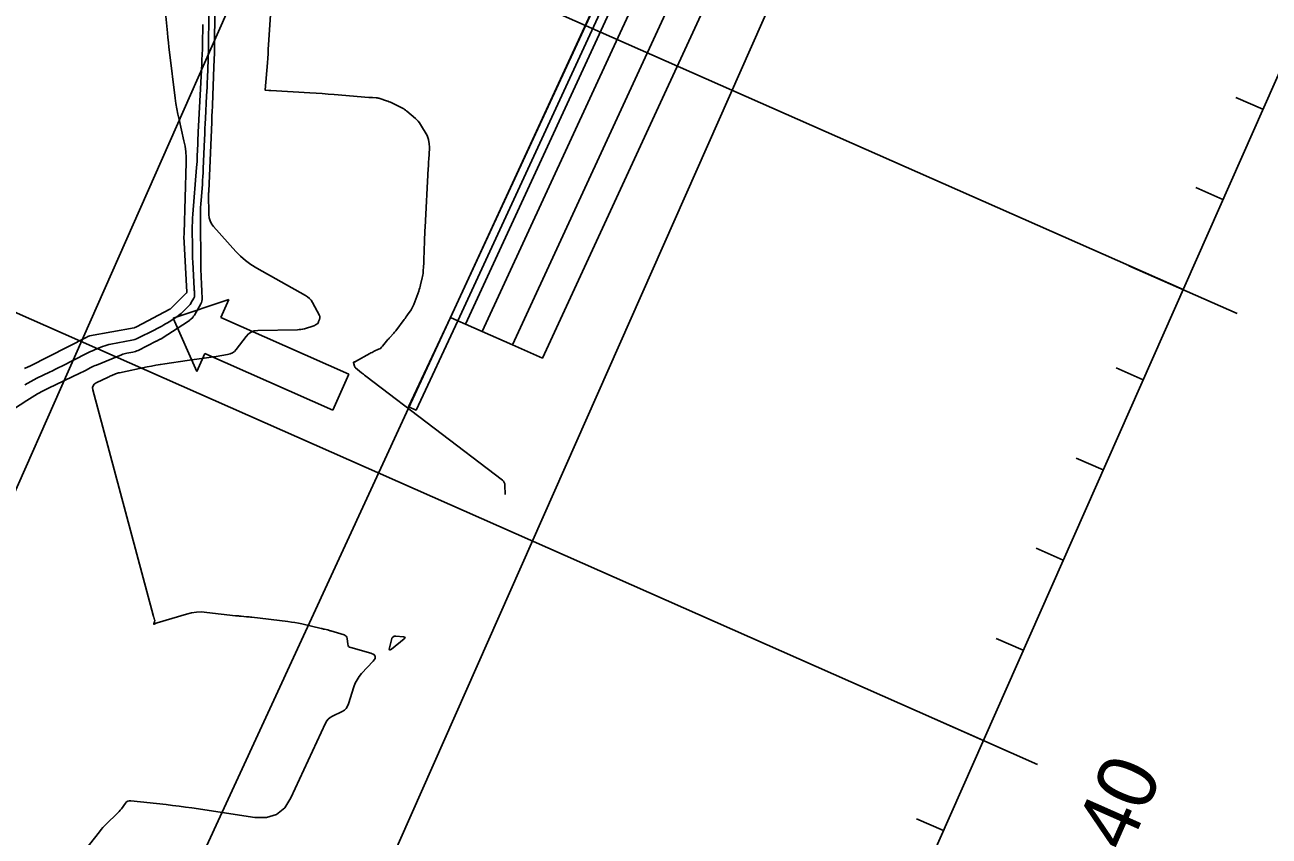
# Model space of a CAD drawing. Extents: x 658976 to 668726, y 639543 to 647196.
# Drawn here: x 662816.3 to 662942.4, y 642969.7 to 643051.9 of the extents above; entities that cross this region are included whole.
import ezdxf

# ---------------------------------------------------------------- set-up
doc = ezdxf.new("R2010")
doc.units = 0
for name, color, linetype in [('Ex_Major Contours', 7, 'Continuous'), ('Ex_Minor Contours', 7, 'Continuous'), ('R_Axis', 7, 'Continuous'), ('R_Axis Annot', 7, 'Continuous'), ('R_Exist Surface', 7, 'Continuous'), ('R_Fin Surface', 7, 'Continuous'), ('R_Grid', 7, 'Continuous'), ('R_MOT', 7, 'Continuous'), ('R_Proposed Const Limits', 7, 'Continuous'), ('R_Sub Surface', 7, 'Continuous')]:
    doc.layers.add(name, color=color, linetype=linetype)

msp = doc.modelspace()

# ---------------------------------------------------------------- linework, layer by layer
at = {"layer": 'Ex_Major Contours'}
msp.add_lwpolyline([(662864.96, 643004.31), (662864.94, 643005.24), (662864.93, 643005.39), (662864.88, 643005.52), (662864.8, 643005.64), (662864.69, 643005.74), (662850.83, 643016.32), (662850.72, 643016.4), (662850.61, 643016.49), (662850.5, 643016.57), (662850.4, 643016.65), (662849.78, 643017.15), (662849.77, 643017.16), (662849.76, 643017.17), (662849.75, 643017.18), (662849.74, 643017.2), (662849.72, 643017.26), (662849.72, 643017.28), (662849.71, 643017.29), (662849.7, 643017.31), (662849.7, 643017.33), (662849.58, 643017.69), (662849.58, 643017.71), (662849.58, 643017.72), (662849.6, 643017.73), (662849.62, 643017.74), (662849.71, 643017.75), (662849.73, 643017.75), (662849.75, 643017.76), (662849.78, 643017.77), (662849.8, 643017.78), (662851.25, 643018.6), (662851.36, 643018.66), (662851.47, 643018.72), (662851.58, 643018.78), (662851.69, 643018.83), (662852.14, 643019.03), (662852.25, 643019.09), (662852.35, 643019.16), (662852.44, 643019.24), (662852.53, 643019.33), (662853.09, 643020.01), (662853.16, 643020.08), (662853.22, 643020.16), (662853.29, 643020.23), (662853.36, 643020.3), (662853.62, 643020.6), (662853.69, 643020.67), (662853.75, 643020.75), (662853.81, 643020.82), (662853.87, 643020.9), (662854.73, 643022.04), (662854.82, 643022.16), (662854.91, 643022.28), (662855, 643022.41), (662855.08, 643022.53), (662855.43, 643023.03), (662855.51, 643023.16), (662855.59, 643023.29), (662855.65, 643023.43), (662855.71, 643023.57), (662856.21, 643024.93), (662856.26, 643025.09), (662856.32, 643025.25), (662856.36, 643025.41), (662856.4, 643025.58), (662856.57, 643026.27), (662856.6, 643026.42), (662856.63, 643026.57), (662856.65, 643026.72), (662856.66, 643026.88), (662856.7, 643027.5), (662856.71, 643027.65), (662856.72, 643027.8), (662856.72, 643027.96), (662856.73, 643028.11), (662856.79, 643029.98), (662856.8, 643030.34), (662856.81, 643030.7), (662856.83, 643031.06), (662856.85, 643031.43), (662857.17, 643037.38), (662857.18, 643037.6), (662857.2, 643037.83), (662857.21, 643038.06), (662857.22, 643038.28), (662857.29, 643039.42), (662857.29, 643039.53), (662857.29, 643039.64), (662857.28, 643039.75), (662857.27, 643039.86), (662857.2, 643040.3), (662857.17, 643040.41), (662857.14, 643040.51), (662857.1, 643040.61), (662857.05, 643040.71), (662856.38, 643041.82), (662856.27, 643041.99), (662856.15, 643042.15), (662856.01, 643042.3), (662855.87, 643042.43), (662855.01, 643043.18), (662854.97, 643043.2), (662854.94, 643043.23), (662854.9, 643043.26), (662854.87, 643043.29), (662854.72, 643043.39), (662854.69, 643043.41), (662854.65, 643043.44), (662854.61, 643043.46), (662854.57, 643043.48), (662853.49, 643044.02), (662853.35, 643044.08), (662853.21, 643044.14), (662853.08, 643044.2), (662852.93, 643044.24), (662852.26, 643044.46), (662852.17, 643044.49), (662852.08, 643044.51), (662851.99, 643044.52), (662851.89, 643044.53), (662851.52, 643044.55), (662851.42, 643044.56), (662851.33, 643044.57), (662851.24, 643044.57), (662851.14, 643044.58), (662847.64, 643044.87), (662847.03, 643044.91), (662846.41, 643044.96), (662845.8, 643045), (662845.18, 643045.04), (662841.22, 643045.27), (662841.17, 643045.28), (662841.11, 643045.28), (662841.06, 643045.28), (662841, 643045.28), (662840.69, 643045.3), (662840.69, 643045.3), (662840.68, 643045.3), (662840.67, 643045.3), (662840.67, 643045.3), (662840.64, 643045.31), (662840.63, 643045.32), (662840.63, 643045.32), (662840.63, 643045.33), (662840.63, 643045.33), (662840.86, 643048.08), (662840.9, 643048.54), (662840.93, 643049), (662840.96, 643049.46), (662840.99, 643049.92), (662841.57, 643059.07)], dxfattribs=at)
at = {"layer": 'Ex_Minor Contours'}
for points in [[(662835.63, 643059.07), (662835.52, 643050.48), (662835.5, 643049.78), (662835.49, 643049.08), (662835.47, 643048.38), (662835.44, 643047.69), (662835.3, 643043.78), (662835.29, 643043.64), (662835.29, 643043.49), (662835.28, 643043.35), (662835.27, 643043.21), (662835.24, 643042.63), (662835.24, 643042.49), (662835.23, 643042.34), (662835.22, 643042.2), (662835.22, 643042.05), (662834.93, 643035.07), (662834.93, 643035.04), (662834.92, 643035.02), (662834.92, 643035), (662834.92, 643034.98), (662834.91, 643034.89), (662834.91, 643034.86), (662834.91, 643034.84), (662834.91, 643034.82), (662834.91, 643034.8), (662834.93, 643032.71), (662834.96, 643032.37), (662835.05, 643032.05), (662835.2, 643031.75), (662835.41, 643031.47), (662837.67, 643028.95), (662838.15, 643028.46), (662838.65, 643028.02), (662839.2, 643027.62), (662839.78, 643027.26), (662844.72, 643024.5), (662844.93, 643024.36), (662845.12, 643024.19), (662845.29, 643024), (662845.43, 643023.78), (662846.14, 643022.46), (662846.16, 643022.43), (662846.17, 643022.4), (662846.17, 643022.36), (662846.17, 643022.33), (662846.17, 643022.18), (662846.17, 643022.14), (662846.16, 643022.11), (662846.15, 643022.08), (662846.14, 643022.04), (662846.07, 643021.9), (662846.06, 643021.88), (662846.05, 643021.85), (662846.04, 643021.83), (662846.04, 643021.8), (662846.02, 643021.7), (662846.01, 643021.68), (662846, 643021.66), (662845.99, 643021.64), (662845.97, 643021.63), (662845.75, 643021.5), (662845.7, 643021.47), (662845.66, 643021.45), (662845.61, 643021.43), (662845.56, 643021.42), (662844.62, 643021.12), (662844.44, 643021.07), (662844.26, 643021.04), (662844.09, 643021.02), (662843.9, 643021.01), (662839.89, 643020.94), (662839.54, 643020.9), (662839.23, 643020.78), (662838.95, 643020.6), (662838.71, 643020.34), (662837.71, 643019.02), (662837.53, 643018.82), (662837.32, 643018.67), (662837.08, 643018.56), (662836.82, 643018.49), (662835.66, 643018.31), (662835.41, 643018.27), (662835.17, 643018.23), (662834.92, 643018.2), (662834.68, 643018.16), (662833.7, 643018.03), (662833.45, 643017.99), (662833.21, 643017.96), (662832.96, 643017.92), (662832.72, 643017.89), (662830.48, 643017.56), (662830.02, 643017.49), (662829.57, 643017.41), (662829.12, 643017.33), (662828.67, 643017.24), (662825.87, 643016.65), (662825.77, 643016.63), (662825.67, 643016.6), (662825.57, 643016.57), (662825.48, 643016.53), (662825.09, 643016.37), (662825, 643016.33), (662824.9, 643016.29), (662824.81, 643016.24), (662824.72, 643016.2), (662823.51, 643015.63), (662823.32, 643015.5), (662823.2, 643015.34), (662823.15, 643015.14), (662823.18, 643014.91), (662829.28, 642992.08), (662829.29, 642992.03), (662829.31, 642991.97), (662829.33, 642991.91), (662829.34, 642991.85), (662829.42, 642991.6), (662829.44, 642991.55), (662829.44, 642991.5), (662829.43, 642991.45), (662829.42, 642991.4), (662829.34, 642991.18), (662829.33, 642991.15), (662829.34, 642991.13), (662829.36, 642991.13), (662829.39, 642991.14), (662829.58, 642991.25), (662829.59, 642991.25), (662829.6, 642991.26), (662829.61, 642991.26), (662829.61, 642991.26), (662829.65, 642991.28), (662829.66, 642991.28), (662829.68, 642991.29), (662832.67, 642992.17), (662833.17, 642992.3), (662833.68, 642992.37), (662834.2, 642992.39), (662834.71, 642992.35), (662837.64, 642992.01), (662837.78, 642992), (662837.92, 642991.98), (662838.05, 642991.97), (662838.19, 642991.96), (662838.74, 642991.91), (662838.88, 642991.9), (662839.01, 642991.89), (662839.15, 642991.87), (662839.29, 642991.86), (662842.95, 642991.41), (662843.31, 642991.36), (662843.66, 642991.31), (662844.02, 642991.24), (662844.37, 642991.17), (662846.3, 642990.72), (662846.38, 642990.7), (662846.47, 642990.68), (662846.55, 642990.66), (662846.64, 642990.64), (662846.98, 642990.56), (662847.06, 642990.54), (662847.15, 642990.51), (662847.23, 642990.49), (662847.31, 642990.46), (662848.64, 642990.06), (662848.76, 642990.01), (662848.85, 642989.93), (662848.91, 642989.82), (662848.94, 642989.69), (662849.01, 642989.13), (662849.04, 642989), (662849.1, 642988.89), (662849.2, 642988.82), (662849.32, 642988.77), (662851.36, 642988.2), (662851.67, 642988.07), (662851.8, 642987.89), (662851.78, 642987.67), (662851.59, 642987.4), (662850.41, 642986.14), (662850.16, 642985.84), (662849.95, 642985.52), (662849.77, 642985.18), (662849.64, 642984.81), (662849.09, 642983.06), (662848.99, 642982.82), (662848.85, 642982.61), (662848.67, 642982.44), (662848.44, 642982.31), (662847.46, 642981.83), (662847.23, 642981.7), (662847.04, 642981.53), (662846.88, 642981.34), (662846.75, 642981.11), (662843.25, 642973.53), (662842.62, 642972.53), (662841.8, 642971.86), (662840.79, 642971.54), (662839.6, 642971.56), (662833.21, 642972.51), (662832.56, 642972.6), (662831.91, 642972.69), (662831.25, 642972.77), (662830.6, 642972.85), (662827.03, 642973.25), (662826.86, 642973.25), (662826.71, 642973.21), (662826.58, 642973.13), (662826.47, 642973), (662826.06, 642972.43), (662825.95, 642972.29), (662825.84, 642972.15), (662825.72, 642972.02), (662825.6, 642971.9), (662824.6, 642970.95), (662824.39, 642970.74), (662824.2, 642970.53), (662824.01, 642970.31), (662823.83, 642970.09), (662822.34, 642968.17)], [(662813.16, 643011.7), (662816.47, 643013.84), (662817.01, 643014.18), (662817.56, 643014.5), (662818.12, 643014.8), (662818.69, 643015.09), (662821.86, 643016.61), (662822, 643016.68), (662822.14, 643016.75), (662822.28, 643016.82), (662822.42, 643016.89), (662822.97, 643017.17), (662823.11, 643017.24), (662823.25, 643017.31), (662823.39, 643017.37), (662823.53, 643017.43), (662826.07, 643018.47), (662826.21, 643018.52), (662826.35, 643018.56), (662826.49, 643018.6), (662826.63, 643018.63), (662827.21, 643018.74), (662827.35, 643018.77), (662827.49, 643018.81), (662827.62, 643018.86), (662827.75, 643018.92), (662829.6, 643019.84), (662829.65, 643019.86), (662829.7, 643019.89), (662829.75, 643019.92), (662829.8, 643019.94), (662830, 643020.05), (662830.05, 643020.07), (662830.1, 643020.1), (662830.15, 643020.13), (662830.2, 643020.16), (662832.86, 643021.88), (662832.92, 643021.92), (662832.98, 643021.97), (662833.04, 643022.02), (662833.09, 643022.07), (662833.3, 643022.27), (662833.35, 643022.32), (662833.39, 643022.38), (662833.44, 643022.44), (662833.47, 643022.5), (662834.11, 643023.63), (662834.18, 643023.77), (662834.22, 643023.92), (662834.25, 643024.07), (662834.25, 643024.23), (662834.23, 643024.88), (662834.22, 643025.04), (662834.21, 643025.2), (662834.2, 643025.36), (662834.2, 643025.52), (662834.15, 643026.48), (662834.14, 643026.69), (662834.13, 643026.9), (662834.13, 643027.12), (662834.12, 643027.33), (662834.08, 643032.59), (662834.08, 643032.99), (662834.09, 643033.39), (662834.11, 643033.78), (662834.14, 643034.17), (662834.27, 643035.75), (662834.3, 643036.15), (662834.32, 643036.54), (662834.34, 643036.94), (662834.36, 643037.33), (662834.49, 643040.33), (662834.51, 643040.86), (662834.53, 643041.39), (662834.56, 643041.92), (662834.59, 643042.45), (662834.7, 643044.72), (662834.73, 643045.18), (662834.75, 643045.63), (662834.77, 643046.09), (662834.79, 643046.55), (662834.85, 643048.38), (662834.87, 643048.84), (662834.88, 643049.3), (662834.89, 643049.76), (662834.9, 643050.22), (662834.96, 643054.71)], [(662830.48, 643053.82), (662830.73, 643051.14), (662830.78, 643050.65), (662830.83, 643050.15), (662830.88, 643049.66), (662830.94, 643049.17), (662831.52, 643044.51), (662831.6, 643043.96), (662831.69, 643043.41), (662831.79, 643042.87), (662831.91, 643042.32), (662832.41, 643040.16), (662832.52, 643039.62), (662832.59, 643039.07), (662832.63, 643038.53), (662832.63, 643037.97), (662832.43, 643030.8), (662832.43, 643030.77), (662832.43, 643030.74), (662832.43, 643030.7), (662832.43, 643030.67), (662832.41, 643030.47), (662832.41, 643030.47), (662832.69, 643024.84), (662832.7, 643024.82), (662832.7, 643024.8), (662832.7, 643024.8), (662832.7, 643024.79), (662832.69, 643024.79), (662832.69, 643024.78), (662832.68, 643024.76), (662832.67, 643024.75), (662832.67, 643024.75), (662832.67, 643024.74), (662832.66, 643024.74), (662831.02, 643023.11), (662831.02, 643023.1), (662831.01, 643023.1), (662831, 643023.09), (662830.99, 643023.09), (662827.6, 643021.32), (662827.58, 643021.31), (662827.56, 643021.3), (662827.54, 643021.29), (662827.52, 643021.28), (662827.44, 643021.24), (662827.42, 643021.23), (662827.4, 643021.22), (662827.38, 643021.21), (662827.36, 643021.21), (662822.84, 643020.38), (662822.82, 643020.37), (662822.8, 643020.36), (662822.77, 643020.36), (662822.75, 643020.35), (662822.66, 643020.31), (662822.64, 643020.3), (662822.61, 643020.29), (662822.59, 643020.28), (662822.57, 643020.27), (662816.78, 643017.33), (662816.72, 643017.3), (662816.67, 643017.27), (662816.61, 643017.24), (662816.55, 643017.21), (662816.32, 643017.1), (662816.26, 643017.07)], [(662834.31, 643051.96), (662834.29, 643049.95), (662834.28, 643049.73), (662834.28, 643049.52), (662834.27, 643049.3), (662834.26, 643049.08), (662834.23, 643048.21), (662834.22, 643047.99), (662834.21, 643047.77), (662834.2, 643047.55), (662834.19, 643047.34), (662833.86, 643041.05), (662833.85, 643040.75), (662833.83, 643040.45), (662833.82, 643040.15), (662833.81, 643039.85), (662833.76, 643038.66), (662833.75, 643038.36), (662833.73, 643038.06), (662833.71, 643037.77), (662833.69, 643037.47), (662833.31, 643032.74), (662833.28, 643032.33), (662833.26, 643031.93), (662833.25, 643031.52), (662833.25, 643031.12), (662833.26, 643029.5), (662833.27, 643029.09), (662833.28, 643028.69), (662833.29, 643028.28), (662833.31, 643027.88), (662833.45, 643025.18), (662833.45, 643025.1), (662833.45, 643025.02), (662833.46, 643024.93), (662833.46, 643024.85), (662833.48, 643024.52), (662833.47, 643024.44), (662833.46, 643024.36), (662833.44, 643024.28), (662833.4, 643024.21), (662833.15, 643023.76), (662833.09, 643023.66), (662833.02, 643023.57), (662832.95, 643023.48), (662832.88, 643023.4), (662832.26, 643022.79), (662832.13, 643022.67), (662831.99, 643022.55), (662831.85, 643022.44), (662831.7, 643022.33), (662830.91, 643021.83), (662830.73, 643021.71), (662830.55, 643021.6), (662830.36, 643021.5), (662830.17, 643021.39), (662828.92, 643020.74), (662828.78, 643020.67), (662828.63, 643020.59), (662828.48, 643020.52), (662828.34, 643020.45), (662827.74, 643020.15), (662827.59, 643020.08), (662827.44, 643020.03), (662827.28, 643019.98), (662827.12, 643019.94), (662825.01, 643019.55), (662824.79, 643019.51), (662824.58, 643019.45), (662824.37, 643019.38), (662824.16, 643019.3), (662823.34, 643018.97), (662823.14, 643018.88), (662822.93, 643018.79), (662822.73, 643018.7), (662822.53, 643018.6), (662820.03, 643017.33), (662819.72, 643017.17), (662819.4, 643017.01), (662819.09, 643016.86), (662818.77, 643016.7), (662817.5, 643016.09), (662817.19, 643015.94), (662816.88, 643015.77), (662816.58, 643015.59), (662816.28, 643015.41)]]:
    msp.add_lwpolyline(points, dxfattribs=at)
msp.add_lwpolyline([(662853.76, 642989.94), (662853.8, 642989.95), (662853.84, 642989.95), (662853.88, 642989.95), (662854.67, 642989.87), (662854.78, 642989.84), (662854.83, 642989.8), (662854.81, 642989.73), (662854.73, 642989.65), (662853.43, 642988.63), (662853.31, 642988.56), (662853.24, 642988.55), (662853.21, 642988.62), (662853.23, 642988.76), (662853.48, 642989.71), (662853.49, 642989.74), (662853.51, 642989.78), (662853.54, 642989.81), (662853.57, 642989.83), (662853.72, 642989.92)], close=True, dxfattribs=at)
at = {"layer": 'R_Axis'}
for p, q in [((662832.51, 642796.46), (663136.02, 643482.31)), ((662941.77, 643043.37), (662939.03, 643044.58)), ((662937.73, 643034.22), (662934.98, 643035.43)), ((662939.17, 643022.65), (662928.19, 643027.5)), ((662929.63, 643015.93), (662926.89, 643017.15)), ((662925.59, 643006.79), (662922.84, 643008)), ((662921.54, 642997.64), (662918.8, 642998.86)), ((662917.49, 642988.5), (662914.75, 642989.71)), ((662918.93, 642976.93), (662907.96, 642981.78)), ((662909.4, 642970.21), (662906.66, 642971.42))]:
    msp.add_line(p, q, dxfattribs=at)
at = {"layer": 'R_Exist Surface'}
msp.add_lwpolyline([(662833.68, 642966.44), (662855.16, 643013.07), (662881.15, 643069.23), (662891.46, 643085.48), (662895.6, 643091.99), (662902.06, 643102.9), (662916.26, 643127.07), (662936.56, 643166.87), (662959.83, 643211.87), (662971.62, 643231.64), (662977.88, 643265.9), (662977.89, 643267.54), (662978.54, 643271), (662978.74, 643272.44), (662979.84, 643276.94), (662988.36, 643311.22)], dxfattribs=at)
at = {"layer": 'R_Fin Surface'}
for points in [[(662860.18, 643021.93), (662897.05, 643101.87), (662897.99, 643101.91), (662860.94, 643021.59)], [(662860.94, 643021.59), (662897.99, 643101.91), (662900.1, 643102.01), (662862.65, 643020.83)], [(662862.65, 643020.83), (662900.1, 643102.01), (662903.85, 643102.19), (662865.7, 643019.48)]]:
    msp.add_lwpolyline(points, close=True, dxfattribs=at)
at = {"layer": 'R_Grid'}
for p, q in [((662741.07, 642836.93), (663044.57, 643522.77)), ((662786.79, 642816.69), (663090.29, 643502.54)), ((662832.51, 642796.46), (663136.02, 643482.31)), ((662933.68, 643025.08), (662796.51, 643085.78)), ((662913.45, 642979.35), (662776.28, 643040.05))]:
    msp.add_line(p, q, dxfattribs=at)
at = {"layer": 'R_MOT'}
for p, q in [((662836.95, 643024.08), (662831.32, 643022.2)), ((662836.14, 643022.26), (662836.95, 643024.08)), ((662831.32, 643022.2), (662833.71, 643016.77)), ((662849.13, 643016.51), (662836.14, 643022.26)), ((662833.71, 643016.77), (662834.52, 643018.6)), ((662834.52, 643018.6), (662847.51, 643012.85)), ((662847.51, 643012.85), (662849.13, 643016.51))]:
    msp.add_line(p, q, dxfattribs=at)
at = {"layer": 'R_Proposed Const Limits'}
for points in [[(662859.41, 643022.26), (662896.12, 643101.84), (662910.83, 643133.61), (662911.59, 643133.27), (662897.05, 643101.87), (662860.18, 643021.93)], [(662859.41, 643022.26), (662855.18, 643013.2), (662855.94, 643012.86), (662860.18, 643021.93)]]:
    msp.add_lwpolyline(points, close=True, dxfattribs=at)
at = {"layer": 'R_Sub Surface'}
for points in [[(662985.67, 643270.93), (662928.21, 643147.78), (662920.12, 643129.5), (662868.75, 643018.13), (662865.7, 643019.48)], [(662865.7, 643019.48), (662903.85, 643102.19), (662897.05, 643101.87), (662911.59, 643133.27), (662916.93, 643130.91), (662925.02, 643149.2), (662919.64, 643151.58), (662930.04, 643173.88), (662934.31, 643168.72), (662971.04, 643247.45), (662964.22, 643247.13), (662973.06, 643265.1), (662972.11, 643265.05), (662974.19, 643268.21)]]:
    msp.add_lwpolyline(points, dxfattribs=at)

# ---------------------------------------------------------------- texts
at = {"layer": 'R_Axis Annot'}
msp.add_text('40', height=6, rotation=66.1295, dxfattribs=at).set_placement((662928.03, 642967.82))

doc.saveas('drawing.dxf')
